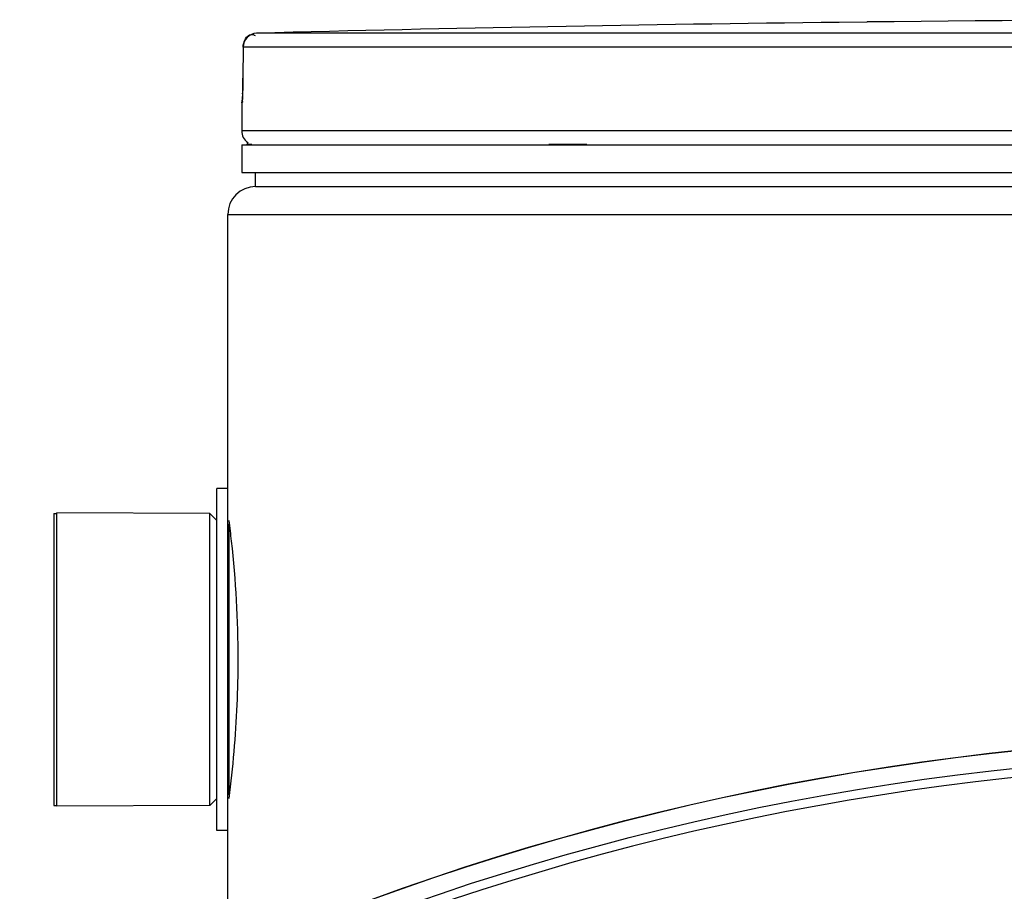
# Model space of a CAD drawing. Header units: millimetres. Extents: x 0 to 297, y 0 to 210.
# Tile 493 of 499: x 238.27 to 240.75, y 161.11 to 163.3. Entities that reach past the tile are written whole.
import ezdxf

# ---------------------------------------------------------------- set-up
doc = ezdxf.new("R2010")
doc.units = ezdxf.units.MM
doc.header["$LTSCALE"] = 16.335
doc.layers.get('0').update_dxf_attribs({"linetype": 'CONTINUOUS'})
doc.layers.add('01_GLOBAL', color=7, linetype='CONTINUOUS')
doc.layers.add('AXES_REF', color=7, linetype='CONTINUOUS')

msp = doc.modelspace()

# ---------------------------------------------------------------- linework, layer by layer
at = {"color": 7, "linetype": 'Continuous'}
for p, q in [((240.4021, 163.2946), (240.3324, 163.2938)), ((240.4024, 163.2946), (240.402, 163.2946)), ((238.8324, 163.2316), (238.8319, 163.1529)), ((238.8319, 163.1529), (238.8319, 163.1463)), ((238.8316, 163.1292), (238.8315, 163.1241)), ((238.8317, 163.1346), (238.8316, 163.1292)), ((238.8318, 163.1403), (238.8317, 163.1346)), ((238.8319, 163.1463), (238.8318, 163.1403)), ((238.8308, 163.1076), (238.8307, 163.1046)), ((238.831, 163.1111), (238.8308, 163.1076)), ((238.8312, 163.115), (238.831, 163.1111)), ((238.8313, 163.1193), (238.8312, 163.115)), ((238.8315, 163.1241), (238.8313, 163.1193)), ((238.8289, 163.0913), (238.8289, 163.0205)), ((238.8305, 163.1014), (238.8302, 163.0974)), ((238.8289, 162.9855), (238.8289, 162.9155)), ((238.8289, 162.9855), (244.1489, 162.9855)), ((238.8429, 162.9855), (238.8429, 162.9869)), ((238.8289, 162.9155), (244.1489, 162.9155)), ((238.8639, 162.8805), (238.8639, 162.9155)), ((238.8639, 162.8805), (244.1139, 162.8805)), ((238.7659, 161.26), (238.7659, 162.121)), ((238.7939, 162.121), (238.7659, 162.121)), ((238.7939, 161.26), (238.7939, 162.121)), ((238.3634, 161.3212), (238.3634, 162.0597)), ((238.7484, 162.058), (238.3634, 162.0597)), ((238.7484, 161.323), (238.7484, 162.058)), ((238.7659, 162.0405), (238.7484, 162.058)), ((238.7484, 161.323), (238.3634, 161.3212)), ((238.7659, 161.3405), (238.7484, 161.323)), ((238.7939, 161.26), (238.7659, 161.26))]:
    msp.add_line(p, q, dxfattribs=at)
at = {"color": 9, "linetype": 'Continuous'}
for p, q in [((238.8544, 163.2634), (238.8571, 163.263)), ((238.8601, 163.2619), (238.8627, 163.2605)), ((241.353, 163.2664), (238.8665, 163.2664)), ((238.8325, 163.2314), (238.832, 163.1527)), ((238.8325, 163.2314), (238.8324, 163.2316)), ((241.3512, 163.2314), (238.8325, 163.2314)), ((238.832, 163.1527), (238.8319, 163.1529)), ((238.8295, 163.0913), (238.8289, 163.0913)), ((244.1489, 163.0205), (238.8289, 163.0205)), ((238.8429, 162.9869), (238.8542, 162.9869)), ((239.6015, 162.9869), (239.6971, 162.9869)), ((238.7974, 161.3496), (238.7974, 162.0313))]:
    msp.add_line(p, q, dxfattribs=at)
at = {"color": 7, "linetype": 'Continuous'}
msp.add_lwpolyline([(238.8307, 163.1046), (238.8305, 163.1021), (238.8305, 163.1014)], dxfattribs=at)
for radius in [6.7871, 6.7865, 6.743]:
    msp.add_circle((241.4889, 154.7115), radius, dxfattribs=at)
for centre, radius, start, end in [((241.4889, 62.203), 101.0975, 89.384203, 90.615797), ((241.4889, 62.203), 101.0974, 90.655481, 91.486375), ((238.8674, 163.2314), 0.035, 91.4864, 179.6289), ((238.8639, 163.0913), 0.035, 163.0533, 180), ((238.8639, 163.0205), 0.035, 180, 235.7356), ((238.852, 162.9869), 0.0091, 148.6217, 180), ((241.4889, 154.7115), 6.72, 278.27713, 261.72287)]:
    msp.add_arc(centre, radius, start, end, dxfattribs=at)
at = {"color": 9, "linetype": 'Continuous'}
for centre, radius, start, end in [((238.8537, 163.2503), 0.0131, 87.1167, 91.6141), ((238.8532, 163.2473), 0.0161, 69.4602, 75.8869), ((238.8524, 163.2454), 0.0182, 65.0149, 69.4881), ((237.6206, 163.1587), 1.2114, 357.8632, 359.7152)]:
    msp.add_arc(centre, radius, start, end, dxfattribs=at)
msp.add_open_spline([(238.8325, 163.2314), (238.8325, 163.2441), (238.8406, 163.2631), (238.8534, 163.2634)], degree=3, dxfattribs=at)
for points, knots in [([(238.8312, 163.1135), (238.8309, 163.1081), (238.8285, 163.1033), (238.8315, 163.0913), (238.8295, 163.0913)], [0, 0, 0, 0, 0.733893, 1, 1, 1, 1]), ([(238.8295, 163.0913), (238.8295, 163.0923), (238.8296, 163.0945), (238.8299, 163.0967), (238.8301, 163.0978)], [0, 0, 0, 0, 0.485545, 1, 1, 1, 1])]:
    msp.add_open_spline(points, degree=3, knots=knots, dxfattribs=at)
at = {"color": 7, "linetype": 'Continuous'}
for points, knots in [([(238.7963, 162.0402), (238.7985, 162.0229), (238.8125, 161.9069), (238.8191, 161.7898), (238.8191, 161.6905)], [0, 0, 0, 0, 0.149662, 1, 1, 1, 1]), ([(238.8191, 161.6905), (238.8191, 161.6525), (238.8166, 161.5356), (238.8064, 161.419), (238.7963, 161.3407)], [0, 0, 0, 0, 0.324798, 1, 1, 1, 1])]:
    msp.add_open_spline(points, degree=3, knots=knots, dxfattribs=at)
at = {"layer": '01_GLOBAL', "color": 7, "linetype": 'Continuous'}
for p, q in [((238.8639, 162.8805), (244.1139, 162.8805)), ((238.7939, 162.121), (238.7939, 162.8105)), ((238.7939, 160.9405), (238.7939, 161.26))]:
    msp.add_line(p, q, dxfattribs=at)
at = {"layer": '01_GLOBAL', "color": 9, "linetype": 'Continuous'}
msp.add_line((238.7939, 162.8105), (244.1839, 162.8105), dxfattribs=at)
at = {"layer": '01_GLOBAL', "color": 7, "linetype": 'Continuous'}
msp.add_arc((238.8639, 162.8105), 0.07, 90, 180, dxfattribs=at)
at = {"layer": 'AXES_REF', "color": 7, "linetype": 'Continuous'}
for p, q in [((238.3564, 162.058), (238.3564, 161.323)), ((238.3564, 162.058), (238.3634, 162.058)), ((238.3564, 161.323), (238.3634, 161.323))]:
    msp.add_line(p, q, dxfattribs=at)

doc.saveas('drawing.dxf')
